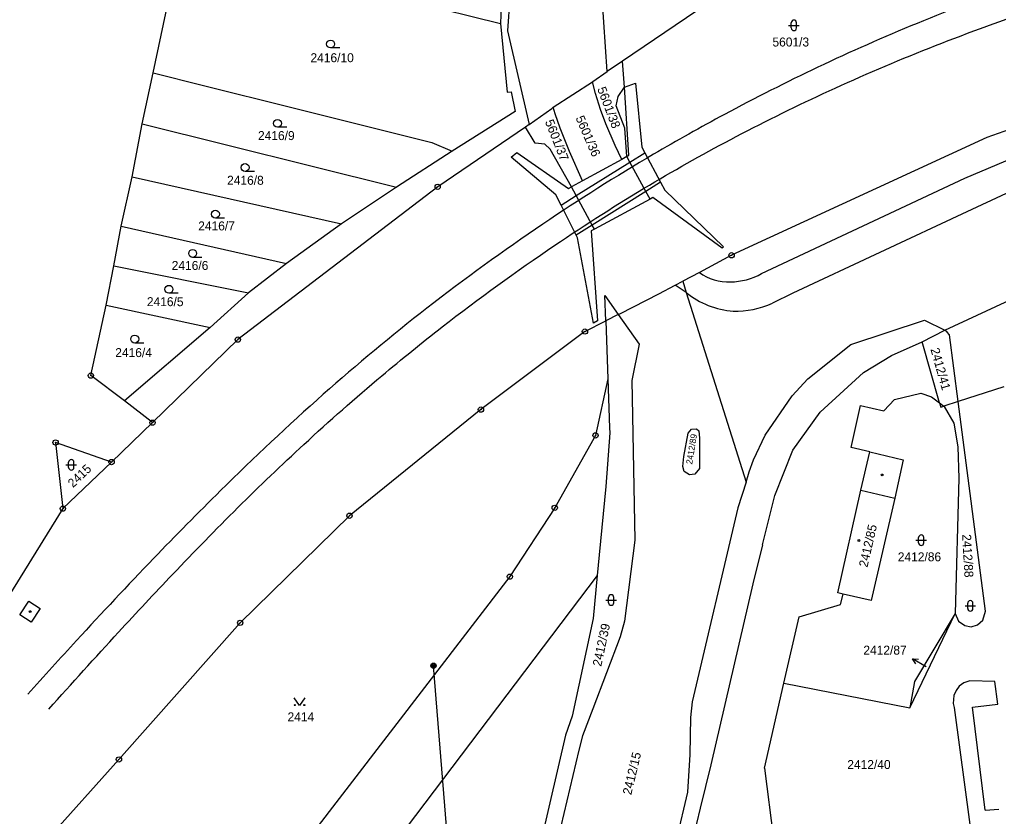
# Model space of a CAD drawing. Extents: x -822293 to -820259, y -1071573 to -1068794.
# Drawn here: x -820705.5 to -820519.9, y -1069767.4 to -1069616.3 of the extents above; entities that cross this region are included whole.
import ezdxf

# ---------------------------------------------------------------- set-up
doc = ezdxf.new("R2010")
doc.units = 0
for name, color, linetype in [('Vrstva 1', 7, 'Continuous'), ('Vrstva 10', 7, 'Continuous'), ('Vrstva 12', 7, 'Continuous'), ('Vrstva 16', 7, 'Continuous'), ('Vrstva 18', 7, 'Continuous'), ('Vrstva 19', 7, 'Continuous'), ('Vrstva 24', 7, 'Continuous'), ('Vrstva 25', 7, 'Continuous'), ('Vrstva 26', 7, 'Continuous'), ('Vrstva 29', 7, 'Continuous'), ('Vrstva 4', 7, 'Continuous')]:
    doc.layers.add(name, color=color, linetype=linetype)

msp = doc.modelspace()

# ---------------------------------------------------------------- linework, layer by layer
at = {"layer": 'Vrstva 1'}
for p, q in [((-820680.22, -1069626.37), (-820675.03, -1069602.02)), ((-820611.81, -1069602.13), (-820612.98, -1069618.41)), ((-820613.72, -1069603.41), (-820614.34, -1069616.99)), ((-820594.09, -1069626.12), (-820595.11, -1069610.84)), ((-820630.71, -1069612.95), (-820614.34, -1069616.99)), ((-820577.05, -1069614.57), (-820591.2, -1069624.16)), ((-820614.34, -1069616.99), (-820613.06, -1069630.04)), ((-820612.98, -1069618.41), (-820608.88, -1069636.18)), ((-820472.72, -1069621.14), (-820522.08, -1069638.6)), ((-820591.2, -1069624.16), (-820594.09, -1069626.12)), ((-820590.79, -1069629.07), (-820591.2, -1069624.16)), ((-820682.28, -1069636.04), (-820680.22, -1069626.37)), ((-820680.22, -1069626.37), (-820670.68, -1069628.74)), ((-820596.8, -1069628), (-820594.09, -1069626.12)), ((-820604.29, -1069632.9), (-820596.89, -1069628.06)), ((-820596.89, -1069628.06), (-820596.8, -1069628)), ((-820596.31, -1069630.28), (-820596.89, -1069628.06)), ((-820670.68, -1069628.74), (-820653.87, -1069632.92)), ((-820613.06, -1069630.04), (-820612.32, -1069629.95)), ((-820612.32, -1069629.95), (-820611.51, -1069633.68)), ((-820592.02, -1069630.84), (-820590.79, -1069629.07)), ((-820595.33, -1069633.34), (-820596.31, -1069630.28)), ((-820592.36, -1069632.6), (-820592.02, -1069630.84)), ((-820653.87, -1069632.92), (-820627.31, -1069639.55)), ((-820611.51, -1069633.68), (-820623.45, -1069641.24)), ((-820608.88, -1069636.18), (-820604.6, -1069633.1)), ((-820604.6, -1069633.1), (-820604.29, -1069632.9)), ((-820603.92, -1069634.15), (-820604.29, -1069632.9)), ((-820594.32, -1069636.01), (-820595.33, -1069633.34)), ((-820590.75, -1069636.85), (-820592.36, -1069632.6)), ((-820603, -1069636.87), (-820603.92, -1069634.15)), ((-820684.19, -1069646.09), (-820682.28, -1069636.04)), ((-820682.28, -1069636.04), (-820634.03, -1069648.03)), ((-820609.56, -1069636.64), (-820626.23, -1069647.97)), ((-820608.88, -1069636.18), (-820609.56, -1069636.64)), ((-820607.76, -1069639.68), (-820609.56, -1069636.64)), ((-820601.24, -1069641.31), (-820603, -1069636.87)), ((-820592.53, -1069640.16), (-820594.32, -1069636.01)), ((-820590.35, -1069642.24), (-820590.75, -1069636.85)), ((-820522.08, -1069638.6), (-820570.47, -1069660.97)), ((-820623.45, -1069641.24), (-820634.03, -1069648.03)), ((-820627.31, -1069639.55), (-820623.45, -1069641.24)), ((-820605.92, -1069639.89), (-820607.76, -1069639.68)), ((-820604.87, -1069640.85), (-820605.92, -1069639.89)), ((-820600.86, -1069648), (-820604.87, -1069640.85)), ((-820591.32, -1069642.77), (-820592.53, -1069640.16)), ((-820598.75, -1069646.84), (-820601.24, -1069641.31)), ((-820591.32, -1069642.77), (-820598.75, -1069646.84)), ((-820590.35, -1069642.24), (-820591.32, -1069642.77)), ((-820686.26, -1069655.45), (-820684.19, -1069646.09)), ((-820684.19, -1069646.09), (-820644.46, -1069655)), ((-820626.23, -1069647.97), (-820664.14, -1069676.96)), ((-820634.03, -1069648.03), (-820644.46, -1069655)), ((-820598.75, -1069646.84), (-820600.86, -1069648)), ((-820687.65, -1069662.98), (-820686.26, -1069655.45)), ((-820686.26, -1069655.45), (-820654.9, -1069662.51)), ((-820644.46, -1069655), (-820654.9, -1069662.51)), ((-820570.47, -1069660.97), (-820576.55, -1069664.22)), ((-820689.11, -1069670.45), (-820687.65, -1069662.98)), ((-820687.65, -1069662.98), (-820662.1, -1069668.09)), ((-820654.9, -1069662.51), (-820662.1, -1069668.09)), ((-820576.55, -1069664.22), (-820579.73, -1069665.91)), ((-820584.28, -1069668.25), (-820581.16, -1069666.65)), ((-820581.16, -1069666.65), (-820579.73, -1069665.91)), ((-820579.73, -1069665.91), (-820579.06, -1069668.04)), ((-820662.1, -1069668.09), (-820669.41, -1069674.66)), ((-820594.33, -1069673.41), (-820594.5, -1069668.6)), ((-820594.5, -1069668.6), (-820591.96, -1069672.19)), ((-820591.56, -1069671.99), (-820584.28, -1069668.25)), ((-820579.06, -1069668.04), (-820567.7, -1069704)), ((-820530.02, -1069675.2), (-820515.98, -1069668.67)), ((-820692.02, -1069683.79), (-820689.11, -1069670.45)), ((-820689.11, -1069670.45), (-820669.41, -1069674.66)), ((-820591.96, -1069672.19), (-820591.56, -1069671.99)), ((-820591.96, -1069672.19), (-820588, -1069677.8)), ((-820669.41, -1069674.66), (-820685.67, -1069688.6)), ((-820598.29, -1069675.44), (-820594.33, -1069673.41)), ((-820594.33, -1069673.41), (-820593.94, -1069684.4)), ((-820547.87, -1069677.88), (-820533.9, -1069673.3)), ((-820533.9, -1069673.3), (-820530.02, -1069675.2)), ((-820598.29, -1069675.44), (-820618.02, -1069690.24)), ((-820534.3, -1069677.4), (-820530.02, -1069675.2)), ((-820529.59, -1069675.55), (-820530.02, -1069675.2)), ((-820529.12, -1069676.07), (-820529.59, -1069675.55)), ((-820527.47, -1069688.73), (-820529.12, -1069676.07)), ((-820664.14, -1069676.96), (-820680.32, -1069692.72)), ((-820588, -1069677.8), (-820589.4, -1069684.7)), ((-820556.01, -1069684.42), (-820547.87, -1069677.88)), ((-820540.11, -1069680), (-820534.3, -1069677.4)), ((-820531.02, -1069688.98), (-820534.3, -1069677.4)), ((-820545.48, -1069683.23), (-820540.11, -1069680)), ((-820685.67, -1069688.6), (-820692.02, -1069683.79)), ((-820553.68, -1069690.73), (-820545.48, -1069683.23)), ((-820593.94, -1069684.4), (-820596.28, -1069695.14)), ((-820593.94, -1069684.4), (-820593.61, -1069693.67)), ((-820589.4, -1069684.7), (-820588.8, -1069715)), ((-820558.97, -1069687.62), (-820556.01, -1069684.42)), ((-820564.08, -1069695.09), (-820558.97, -1069687.62)), ((-820539.55, -1069688.31), (-820534.6, -1069687.11)), ((-820534.6, -1069687.11), (-820532.57, -1069687.8)), ((-820520.58, -1069686.51), (-820527.47, -1069688.73)), ((-820518.83, -1069685.94), (-820520.58, -1069686.51)), ((-820680.32, -1069692.72), (-820685.67, -1069688.6)), ((-820547.81, -1069697.43), (-820546.02, -1069689.48)), ((-820546.02, -1069689.48), (-820541.59, -1069690.48)), ((-820541.59, -1069690.48), (-820539.55, -1069688.31)), ((-820532.57, -1069687.8), (-820531.02, -1069688.98)), ((-820531.02, -1069688.98), (-820530.2, -1069689.61)), ((-820527.47, -1069688.73), (-820530.2, -1069689.61)), ((-820522.28, -1069728.5), (-820527.47, -1069688.73)), ((-820618.02, -1069690.24), (-820642.96, -1069710.38)), ((-820558.84, -1069697.96), (-820553.68, -1069690.73)), ((-820530.2, -1069689.61), (-820530.13, -1069689.66)), ((-820530.13, -1069689.66), (-820528.32, -1069692.84)), ((-820680.32, -1069692.72), (-820688.09, -1069700.2)), ((-820528.32, -1069692.84), (-820527.56, -1069697.3)), ((-820593.58, -1069694.63), (-820594.33, -1069704.83)), ((-820593.61, -1069693.67), (-820593.58, -1069694.63)), ((-820579.53, -1069699.17), (-820578.69, -1069694.72)), ((-820578.69, -1069694.72), (-820578.07, -1069693.93)), ((-820578.07, -1069693.93), (-820577.12, -1069693.87)), ((-820577.12, -1069693.87), (-820576.68, -1069694.29)), ((-820576.68, -1069694.29), (-820576.56, -1069695.64)), ((-820566.32, -1069699.78), (-820564.08, -1069695.09)), ((-820688.09, -1069700.2), (-820698.71, -1069696.48)), ((-820698.71, -1069696.48), (-820697.33, -1069709.03)), ((-820596.28, -1069695.14), (-820604.02, -1069708.87)), ((-820576.56, -1069695.64), (-820576.58, -1069700.33)), ((-820562.29, -1069706.54), (-820558.84, -1069697.96)), ((-820544.28, -1069698.23), (-820547.81, -1069697.43)), ((-820545.93, -1069705.55), (-820544.28, -1069698.23)), ((-820544.28, -1069698.23), (-820537.93, -1069699.77)), ((-820527.56, -1069697.3), (-820527.39, -1069703.28)), ((-820697.33, -1069709.03), (-820688.09, -1069700.2)), ((-820579.74, -1069701.02), (-820579.53, -1069699.17)), ((-820576.58, -1069700.33), (-820576.53, -1069701.39)), ((-820567.17, -1069702.07), (-820566.32, -1069699.78)), ((-820537.93, -1069699.77), (-820539.53, -1069707.04)), ((-820579.47, -1069701.96), (-820579.74, -1069701.02)), ((-820578.45, -1069702.59), (-820579.47, -1069701.96)), ((-820577.42, -1069702.52), (-820578.45, -1069702.59)), ((-820576.53, -1069701.39), (-820577.42, -1069702.52)), ((-820567.7, -1069704), (-820567.17, -1069702.07)), ((-820567.7, -1069704), (-820569.27, -1069708.86)), ((-820527.39, -1069703.28), (-820528.05, -1069728.95)), ((-820594.33, -1069704.83), (-820595.59, -1069717.77)), ((-820550.31, -1069725.02), (-820545.93, -1069705.55)), ((-820564.62, -1069715.91), (-820562.29, -1069706.54)), ((-820539.53, -1069707.04), (-820544, -1069726.48)), ((-820697.33, -1069709.03), (-820721.08, -1069747.3)), ((-820604.02, -1069708.87), (-820612.54, -1069721.93)), ((-820569.27, -1069708.86), (-820577.93, -1069745.67)), ((-820642.96, -1069710.38), (-820663.69, -1069730.69)), ((-820588.8, -1069715), (-820590.79, -1069730.37)), ((-820564.62, -1069715.91), (-820566.46, -1069723.31)), ((-820595.59, -1069717.77), (-820595.97, -1069721.69)), ((-820612.54, -1069721.93), (-820680.76, -1069810.54)), ((-820595.97, -1069721.69), (-820661.74, -1069808.54)), ((-820595.97, -1069721.69), (-820596.76, -1069729.88)), ((-820566.46, -1069723.31), (-820574.41, -1069757.64)), ((-820549.32, -1069725.25), (-820550.31, -1069725.02)), ((-820549.79, -1069727.22), (-820549.32, -1069725.25)), ((-820544, -1069726.48), (-820549.32, -1069725.25)), ((-820557.66, -1069729.55), (-820549.79, -1069727.22)), ((-820522.81, -1069730.17), (-820522.28, -1069728.5)), ((-820596.76, -1069729.88), (-820600.7, -1069748.4)), ((-820590.79, -1069730.37), (-820591.63, -1069733.34)), ((-820560.54, -1069742.14), (-820557.66, -1069729.55)), ((-820536.65, -1069746.8), (-820528.05, -1069728.95)), ((-820528.05, -1069728.95), (-820535.8, -1069741.85)), ((-820528.05, -1069728.95), (-820527.4, -1069730.37)), ((-820527.4, -1069730.37), (-820526.22, -1069731.21)), ((-820523.81, -1069731.07), (-820522.81, -1069730.17)), ((-820663.69, -1069730.69), (-820686.7, -1069756.61)), ((-820526.22, -1069731.21), (-820525.05, -1069731.42)), ((-820525.05, -1069731.42), (-820523.81, -1069731.07)), ((-820591.63, -1069733.34), (-820596.79, -1069747)), ((-820564.22, -1069758.24), (-820560.54, -1069742.14)), ((-820560.54, -1069742.14), (-820536.65, -1069746.8)), ((-820535.8, -1069741.85), (-820536.65, -1069746.8)), ((-820527.28, -1069742.73), (-820527.9, -1069743.5)), ((-820526.4, -1069742.1), (-820527.28, -1069742.73)), ((-820525.31, -1069741.71), (-820526.4, -1069742.1)), ((-820520.51, -1069741.83), (-820525.31, -1069741.71)), ((-820519.94, -1069746.15), (-820520.51, -1069741.83)), ((-820528.31, -1069744.48), (-820528.42, -1069745.98)), ((-820527.9, -1069743.5), (-820528.31, -1069744.48)), ((-820596.79, -1069747), (-820598.74, -1069752.11)), ((-820577.93, -1069745.67), (-820578.24, -1069748.64)), ((-820528.42, -1069745.98), (-820528.28, -1069746.76)), ((-820528.28, -1069746.76), (-820525.27, -1069768.96)), ((-820524.75, -1069746.66), (-820519.94, -1069746.15)), ((-820522.37, -1069766.24), (-820524.75, -1069746.66)), ((-820600.7, -1069748.4), (-820601.98, -1069752.03)), ((-820578.24, -1069748.64), (-820578.41, -1069755.68)), ((-820601.98, -1069752.03), (-820607.94, -1069777.73)), ((-820598.74, -1069752.11), (-820599.48, -1069754.82)), ((-820599.48, -1069754.82), (-820607.36, -1069788.42)), ((-820578.41, -1069755.68), (-820578.83, -1069762.83)), ((-820686.7, -1069756.61), (-820703.01, -1069774.82)), ((-820574.41, -1069757.64), (-820576.41, -1069765.85)), ((-820564.22, -1069758.24), (-820562.29, -1069773.62)), ((-820578.83, -1069762.83), (-820586.83, -1069796.26)), ((-820576.41, -1069765.85), (-820583.06, -1069793.5)), ((-820522.37, -1069766.24), (-820519.77, -1069766.02))]:
    msp.add_line(p, q, dxfattribs=at)
at = {"layer": 'Vrstva 10'}
for points in [[(-820396.61, -1069576.94), (-820402.69, -1069578.49), (-820405.27, -1069579.21), (-820406.43, -1069579.53), (-820438.24, -1069587.5), (-820457.43, -1069592.39), (-820477.68, -1069597.79), (-820496.15, -1069603.16), (-820515.37, -1069609.41), (-820535.3, -1069616.98), (-820554.11, -1069625.3), (-820571.83, -1069634.26), (-820585.28, -1069641.81), (-820606.27, -1069655.04), (-820628.29, -1069671.01), (-820647.93, -1069687.34), (-820667.41, -1069705.6), (-820680.13, -1069718.49), (-820694.73, -1069734.03), (-820703.98, -1069744.22)], [(-820699.99, -1069747.07), (-820686.76, -1069732.45), (-820676.49, -1069721.48), (-820664.13, -1069708.83), (-820651.61, -1069696.85), (-820636.83, -1069683.83), (-820625.37, -1069674.56), (-820604.01, -1069659.07), (-820586.04, -1069647.64), (-820569.6, -1069638.45), (-820551.99, -1069629.79), (-820532.99, -1069621.67), (-820513.48, -1069614.48), (-820494.57, -1069608.43), (-820474.72, -1069602.78), (-820455.51, -1069597.69), (-820435.43, -1069592.58), (-820405.44, -1069585), (-820404.29, -1069584.71), (-820401.25, -1069583.95), (-820395.38, -1069582.43)]]:
    msp.add_spline(points, degree=3, dxfattribs=at)
at = {"layer": 'Vrstva 12'}
msp.add_line((-820618.03, -1069849.53), (-820627.02, -1069738.82), dxfattribs=at)
at = {"layer": 'Vrstva 16'}
msp.add_line((-820533.58, -1069739.04), (-820536.152, -1069737.496), dxfattribs=at)
msp.add_lwpolyline([(-820535.552, -1069738.439), (-820536.152, -1069737.496), (-820535.037, -1069737.582)], dxfattribs=at)
at = {"layer": 'Vrstva 24'}
for centre, radius in [((-820626.23, -1069647.97), 0.5), ((-820626.23, -1069647.97), 0.0327), ((-820570.47, -1069660.97), 0.5), ((-820570.47, -1069660.97), 0.0327), ((-820664.14, -1069676.96), 0.5), ((-820598.29, -1069675.44), 0.5), ((-820598.29, -1069675.44), 0.0327), ((-820664.14, -1069676.96), 0.0327), ((-820692.02, -1069683.79), 0.5), ((-820692.02, -1069683.79), 0.0327), ((-820618.02, -1069690.24), 0.5), ((-820618.02, -1069690.24), 0.0327), ((-820680.32, -1069692.72), 0.5), ((-820680.32, -1069692.72), 0.0327), ((-820596.28, -1069695.14), 0.5), ((-820698.71, -1069696.48), 0.5), ((-820698.71, -1069696.48), 0.0327), ((-820596.28, -1069695.14), 0.0327), ((-820688.09, -1069700.2), 0.5), ((-820688.09, -1069700.2), 0.0327), ((-820697.33, -1069709.03), 0.5), ((-820697.33, -1069709.03), 0.0327), ((-820642.96, -1069710.38), 0.5), ((-820604.02, -1069708.87), 0.5), ((-820604.02, -1069708.87), 0.0327), ((-820642.96, -1069710.38), 0.0327), ((-820612.54, -1069721.93), 0.5), ((-820612.54, -1069721.93), 0.0327), ((-820663.69, -1069730.69), 0.5), ((-820663.69, -1069730.69), 0.0327), ((-820686.7, -1069756.61), 0.5), ((-820686.7, -1069756.61), 0.0327)]:
    msp.add_circle(centre, radius, dxfattribs=at)
at = {"layer": 'Vrstva 25'}
for p, q in [((-820559.16, -1069617.85), (-820559.16, -1069616.85)), ((-820558.16, -1069617.85), (-820558.16, -1069616.85)), ((-820559.66, -1069617.35), (-820557.66, -1069617.35)), ((-820644.79, -1069621.64), (-820646.54, -1069621.64)), ((-820654.87, -1069636.69), (-820656.62, -1069636.69)), ((-820661.01, -1069645.07), (-820662.76, -1069645.07)), ((-820666.65, -1069653.92), (-820668.4, -1069653.92)), ((-820670.96, -1069661.36), (-820672.71, -1069661.36)), ((-820675.46, -1069668.17), (-820677.21, -1069668.17)), ((-820681.95, -1069677.62), (-820683.7, -1069677.62)), ((-820696.24, -1069701.22), (-820696.24, -1069700.22)), ((-820695.24, -1069701.22), (-820695.24, -1069700.22)), ((-820696.74, -1069700.72), (-820694.74, -1069700.72)), ((-820535.5, -1069715.02), (-820533.5, -1069715.02)), ((-820535, -1069715.52), (-820535, -1069714.52)), ((-820534, -1069715.52), (-820534, -1069714.52)), ((-820594.32, -1069726.37), (-820592.32, -1069726.37)), ((-820593.82, -1069726.87), (-820593.82, -1069725.87)), ((-820592.82, -1069726.87), (-820592.82, -1069725.87)), ((-820526.18, -1069727.47), (-820524.18, -1069727.47)), ((-820525.68, -1069727.97), (-820525.68, -1069726.97)), ((-820524.68, -1069727.97), (-820524.68, -1069726.97))]:
    msp.add_line(p, q, dxfattribs=at)
msp.add_lwpolyline([(-820651.43, -1069744.9), (-820652.43, -1069746.4), (-820653.43, -1069744.9)], dxfattribs=at)
for centre, radius in [((-820646.54, -1069620.89), 0.75), ((-820656.62, -1069635.94), 0.75), ((-820662.76, -1069644.32), 0.75), ((-820668.4, -1069653.17), 0.75), ((-820672.71, -1069660.61), 0.75), ((-820677.21, -1069667.42), 0.75), ((-820683.7, -1069676.87), 0.75), ((-820541.9, -1069702.64), 0.175), ((-820546.31, -1069715.08), 0.175), ((-820653.33, -1069746.3), 0.1), ((-820651.53, -1069746.3), 0.1)]:
    msp.add_circle(centre, radius, dxfattribs=at)
for centre, start, end in [((-820558.66, -1069616.85), 0, 180), ((-820558.66, -1069617.85), 180, 0), ((-820695.74, -1069700.22), 0, 180), ((-820695.74, -1069701.22), 180, 0), ((-820534.5, -1069714.52), 0, 180), ((-820534.5, -1069715.52), 180, 0), ((-820593.32, -1069725.87), 0, 180), ((-820525.18, -1069726.97), 0, 180), ((-820593.32, -1069726.87), 180, 0), ((-820525.18, -1069727.97), 180, 0)]:
    msp.add_arc(centre, 0.5, start, end, dxfattribs=at)
at = {"layer": 'Vrstva 26'}
for radius in [0.5, 0.3, 0.15]:
    msp.add_circle((-820627.02, -1069738.82), radius, dxfattribs=at)
at = {"layer": 'Vrstva 29'}
msp.add_circle((-820703.55, -1069728.56), 0.175, dxfattribs=at)
at = {"layer": 'Vrstva 4'}
for p, q in [((-820590.79, -1069629.07), (-820588.69, -1069628.29)), ((-820589.98, -1069642), (-820590.79, -1069629.07)), ((-820588.69, -1069628.29), (-820587.52, -1069640.48)), ((-820587.52, -1069640.48), (-820586.96, -1069641.53)), ((-820526.22, -1069646.32), (-820512.21, -1069640.44)), ((-820612.28, -1069642.33), (-820611.23, -1069641.46)), ((-820603.8, -1069649.48), (-820612.28, -1069642.33)), ((-820611.23, -1069641.46), (-820601.43, -1069648.29)), ((-820590.35, -1069642.24), (-820589.98, -1069642)), ((-820589.78, -1069643.29), (-820590.35, -1069642.24)), ((-820589.78, -1069643.29), (-820586.96, -1069641.53)), ((-820586.96, -1069641.53), (-820583.96, -1069647.1)), ((-820599.96, -1069649.65), (-820589.78, -1069643.29)), ((-820586.76, -1069648.86), (-820589.78, -1069643.29)), ((-820564.77, -1069664.42), (-820526.22, -1069646.32)), ((-820601.43, -1069648.29), (-820600.86, -1069648)), ((-820599.96, -1069649.65), (-820600.86, -1069648)), ((-820583.96, -1069647.1), (-820586.76, -1069648.86)), ((-820583.96, -1069647.1), (-820583.13, -1069648.64)), ((-820583.13, -1069648.64), (-820572.03, -1069659.36)), ((-820602.82, -1069651.45), (-820603.8, -1069649.48)), ((-820602.82, -1069651.45), (-820599.96, -1069649.65)), ((-820596.9, -1069655.23), (-820599.96, -1069649.65)), ((-820586.76, -1069648.86), (-820596.9, -1069655.23)), ((-820585.95, -1069650.35), (-820596.48, -1069656.01)), ((-820585.95, -1069650.35), (-820586.76, -1069648.86)), ((-820585.39, -1069650.02), (-820585.95, -1069650.35)), ((-820572.27, -1069659.63), (-820585.39, -1069650.02)), ((-820518.41, -1069649.27), (-820525.85, -1069652.71)), ((-820599.95, -1069657.18), (-820602.82, -1069651.45)), ((-820525.85, -1069652.71), (-820558.85, -1069668.17)), ((-820596.9, -1069655.23), (-820599.95, -1069657.18)), ((-820596.48, -1069656.01), (-820597.14, -1069656.34)), ((-820596.48, -1069656.01), (-820596.9, -1069655.23)), ((-820599.72, -1069657.63), (-820599.95, -1069657.18)), ((-820596.66, -1069673.85), (-820599.72, -1069657.63)), ((-820597.14, -1069656.34), (-820595.93, -1069673.41)), ((-820572.03, -1069659.36), (-820572.27, -1069659.63)), ((-820579.06, -1069668.04), (-820581.16, -1069666.65)), ((-820558.85, -1069668.17), (-820562.73, -1069670.07)), ((-820591.96, -1069672.19), (-820594.33, -1069673.41)), ((-820595.93, -1069673.41), (-820596.66, -1069673.85)), ((-820531.02, -1069688.98), (-820530.79, -1069689.8)), ((-820530.79, -1069689.8), (-820530.2, -1069689.61)), ((-820545.93, -1069705.55), (-820539.53, -1069707.04)), ((-820705.52, -1069729.17), (-820703.77, -1069726.58)), ((-820703.77, -1069726.58), (-820701.61, -1069727.96)), ((-820701.61, -1069727.96), (-820703.32, -1069730.59)), ((-820703.32, -1069730.59), (-820705.52, -1069729.17))]:
    msp.add_line(p, q, dxfattribs=at)
for centre, radius, start, end in [((-820571.186, -1069657.15), 8.875, 232.81344, 273.2694), ((-820570.756, -1069653.949), 12.061, 270.3609, 299.75522), ((-820569.237, -1069656.128), 15.44, 230.49115, 266.57354), ((-820569.678, -1069654.463), 17.084, 268.38403, 293.99846)]:
    msp.add_arc(centre, radius, start, end, dxfattribs=at)

# ---------------------------------------------------------------- texts
at = {"layer": 'Vrstva 16'}
msp.add_text('2412/87', height=1.7, dxfattribs=at).set_placement((-820545.477, -1069736.72))
at = {"layer": 'Vrstva 18'}
for s, height, p in [('5601/3', 1.7, (-820562.722, -1069621.36)), ('2416/10', 1.7, (-820650.36, -1069624.34)), ('2416/9', 1.7, (-820660.316, -1069639.11)), ('2416/8', 1.7, (-820666.18, -1069647.59)), ('2416/7', 1.7, (-820671.66, -1069656.25)), ('2416/6', 1.7, (-820676.686, -1069663.75)), ('2416/5', 1.7, (-820681.397, -1069670.62)), ('2416/4', 1.7, (-820687.396, -1069680.28)), ('2412/86', 1.7, (-820538.942, -1069719.02)), ('2412/87', 0.1, (-820535.184, -1069741.81)), ('2414', 1.7, (-820654.71, -1069749.37)), ('2412/40', 1.7, (-820548.522, -1069758.42))]:
    msp.add_text(s, height=height, dxfattribs=at).set_placement(p)
for s, height, rotation, p in [('5601/38', 1.7, 290.71881, (-820595.997, -1069629.388)), ('5601/37', 1.7, 291.63555, (-820605.908, -1069635.617)), ('5601/36', 1.7, 293.35437, (-820600.107, -1069634.922)), ('2412/41', 1.7, 285.79131, (-820532.761, -1069678.804)), ('2412/89', 1.2, 80.53776, (-820577.956, -1069700.696)), ('2415', 1.7, 43.71669, (-820695.413, -1069705.163)), ('2412/88', 1.7, 273.2445, (-820526.739, -1069713.931)), ('2412/39', 1.7, 77.98977, (-820595.204, -1069739.063)), ('2412/15', 1.7, 76.57704, (-820589.516, -1069763.446))]:
    msp.add_text(s, height=height, rotation=rotation, dxfattribs=at).set_placement(p)
at = {"layer": 'Vrstva 19'}
msp.add_text('2412/85', height=1.7, rotation=77.06286, dxfattribs=at).set_placement((-820544.708, -1069720.257))

doc.saveas('drawing.dxf')
